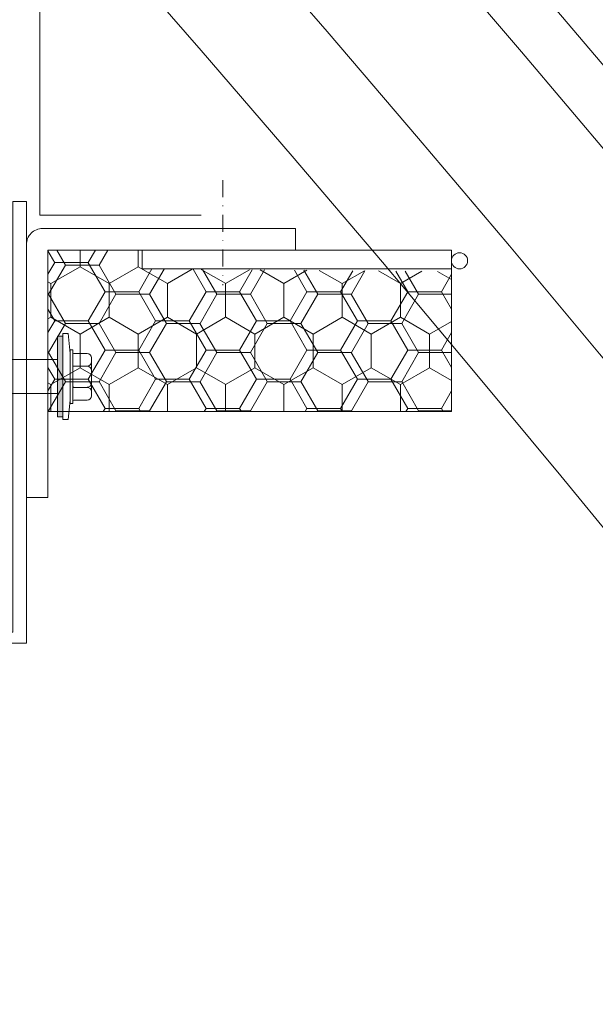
# Model space of a CAD drawing. Header units: millimetres. Extents: x -916886 to 3713765, y -2985421 to 1675785.
# Tile 95 of 656: x -42414 to -42307, y 93723 to 93906. Entities that reach past the tile are written whole.
import ezdxf

# ---------------------------------------------------------------- set-up
doc = ezdxf.new("R2010")
doc.units = ezdxf.units.MM
doc.linetypes.add('DASHDOT', pattern=[25.4, 12.7, -6.35, 0, -6.35])
for name, color, linetype, lineweight in [('A99_N_kce-pohl', 1, 'Continuous', 9), ('A99_N_kce-rez-sil', 6, 'Continuous', 18), ('A99_N_kce-rez-ten', 1, 'Continuous', 9), ('A99_N_kce-rez-ten @ 200 VP1', 1, 'Continuous', 9), ('A99_N_kce-rez-ten @ 200 VP10', 1, 'Continuous', 9), ('A99_N_kce-rez-ten @ 200 VP11', 1, 'Continuous', 9), ('A99_N_kce-rez-ten @ 200 VP12', 1, 'Continuous', 9), ('A99_N_kce-rez-ten @ 200 VP13', 1, 'Continuous', 9), ('A99_N_kce-rez-ten @ 200 VP14', 1, 'Continuous', 9), ('A99_N_kce-rez-ten @ 200 VP15', 1, 'Continuous', 9), ('A99_N_kce-rez-ten @ 200 VP16', 1, 'Continuous', 9), ('A99_N_kce-rez-ten @ 200 VP17', 1, 'Continuous', 9), ('A99_N_kce-rez-ten @ 200 VP18', 1, 'Continuous', 9), ('A99_N_kce-rez-ten @ 200 VP19', 1, 'Continuous', 9), ('A99_N_kce-rez-ten @ 200 VP2', 1, 'Continuous', 9), ('A99_N_kce-rez-ten @ 200 VP20', 1, 'Continuous', 9), ('A99_N_kce-rez-ten @ 200 VP21', 1, 'Continuous', 9), ('A99_N_kce-rez-ten @ 200 VP22', 1, 'Continuous', 9), ('A99_N_kce-rez-ten @ 200 VP23', 1, 'Continuous', 9), ('A99_N_kce-rez-ten @ 200 VP24', 1, 'Continuous', 9), ('A99_N_kce-rez-ten @ 200 VP25', 1, 'Continuous', 9), ('A99_N_kce-rez-ten @ 200 VP26', 1, 'Continuous', 9), ('A99_N_kce-rez-ten @ 200 VP27', 1, 'Continuous', 9), ('A99_N_kce-rez-ten @ 200 VP28', 1, 'Continuous', 9), ('A99_N_kce-rez-ten @ 200 VP29', 1, 'Continuous', 9), ('A99_N_kce-rez-ten @ 200 VP3', 1, 'Continuous', 9), ('A99_N_kce-rez-ten @ 200 VP30', 1, 'Continuous', 9), ('A99_N_kce-rez-ten @ 200 VP32', 1, 'Continuous', 9), ('A99_N_kce-rez-ten @ 200 VP33', 1, 'Continuous', 9), ('A99_N_kce-rez-ten @ 200 VP34', 1, 'Continuous', 9), ('A99_N_kce-rez-ten @ 200 VP35', 1, 'Continuous', 9), ('A99_N_kce-rez-ten @ 200 VP36', 1, 'Continuous', 9), ('A99_N_kce-rez-ten @ 200 VP37', 1, 'Continuous', 9), ('A99_N_kce-rez-ten @ 200 VP39', 1, 'Continuous', 9), ('A99_N_kce-rez-ten @ 200 VP4', 1, 'Continuous', 9), ('A99_N_kce-rez-ten @ 200 VP40', 1, 'Continuous', 9), ('A99_N_kce-rez-ten @ 200 VP41', 1, 'Continuous', 9), ('A99_N_kce-rez-ten @ 200 VP42', 1, 'Continuous', 9), ('A99_N_kce-rez-ten @ 200 VP43', 1, 'Continuous', 9), ('A99_N_kce-rez-ten @ 200 VP46', 1, 'Continuous', 9), ('A99_N_kce-rez-ten @ 200 VP47', 1, 'Continuous', 9), ('A99_N_kce-rez-ten @ 200 VP48', 1, 'Continuous', 9), ('A99_N_kce-rez-ten @ 200 VP49', 1, 'Continuous', 9), ('A99_N_kce-rez-ten @ 200 VP50', 1, 'Continuous', 9), ('A99_N_kce-rez-ten @ 200 VP51', 1, 'Continuous', 9), ('A99_N_kce-rez-ten @ 200 VP6', 1, 'Continuous', 9), ('A99_N_kce-rez-ten @ 200 VP7', 1, 'Continuous', 9), ('A99_N_kce-rez-ten @ 200 VP8', 1, 'Continuous', 9), ('A99_N_kce-rez-ten @ 200 VPModel', 1, 'Continuous', 9)]:
    doc.layers.add(name, color=color, linetype=linetype, lineweight=lineweight)
pattern_1 = [(270, (162255.5, 1144363.5), (5.41265875, -9.375), [6.25, -12.5]), (30, (162255.5, 1144363.5), (5.412658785, 9.37499998), [6.25, -12.5]), (330, (162255.5, 1144363.5), (10.825317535, -2e-08), [-12.5, 6.25])]
pattern_2 = [(180, (1144363.5, -162255.5), (-9.375, -5.41265875), [6.25, -12.5]), (300, (1144363.5, -162255.5), (9.37499998, -5.412658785), [6.25, -12.5]), (240, (1144363.5, -162255.5), (-2e-08, -10.825317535), [-12.5, 6.25])]
pattern_3 = [(1e-14, (-1144363.5, 162255.5), (9.375, 5.41265875), [6.25, -12.5]), (120, (-1144363.5, 162255.5), (-9.37499998, 5.412658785), [6.25, -12.5]), (60, (-1144363.5, 162255.5), (2e-08, 10.825317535), [-12.5, 6.25])]

# ---------------------------------------------------------------- blocks, each defined once
blk = doc.blocks.new('*U5662')
at = {"layer": 'A99_N_kce-rez-ten @ 200 VP1', "linetype": 'Continuous', "lineweight": 0}
h = blk.add_hatch(dxfattribs=at)
h.set_pattern_fill('HONEY', color=1, scale=0.25, angle=180, style=2)
h.set_pattern_definition(pattern_1)
h.paths.add_polyline_path([(-42408.5, 93863.5), (-42408.5, 93833.5), (-42333.5, 93833.5), (-42333.5, 93859.5), (-42391, 93860), (-42391, 93863.5)])
at = {"layer": 'A99_N_kce-rez-ten @ 200 VP10', "linetype": 'Continuous', "lineweight": 0}
h = blk.add_hatch(dxfattribs=at)
h.set_pattern_fill('HONEY', color=1, scale=0.25, angle=180, style=2)
h.set_pattern_definition(pattern_1)
h.paths.add_polyline_path([(-42408.5, 93863.5), (-42408.5, 93833.5), (-42333.5, 93833.5), (-42333.5, 93859.5), (-42391, 93860), (-42391, 93863.5)])
at = {"layer": 'A99_N_kce-rez-ten @ 200 VP11', "linetype": 'Continuous', "lineweight": 0}
h = blk.add_hatch(dxfattribs=at)
h.set_pattern_fill('HONEY', color=1, scale=0.25, angle=180, style=2)
h.set_pattern_definition(pattern_1)
h.paths.add_polyline_path([(-42408.5, 93863.5), (-42408.5, 93833.5), (-42333.5, 93833.5), (-42333.5, 93859.5), (-42391, 93860), (-42391, 93863.5)])
at = {"layer": 'A99_N_kce-rez-ten @ 200 VP12', "linetype": 'Continuous', "lineweight": 0}
h = blk.add_hatch(dxfattribs=at)
h.set_pattern_fill('HONEY', color=1, scale=0.25, angle=180, style=2)
h.set_pattern_definition(pattern_1)
h.paths.add_polyline_path([(-42408.5, 93863.5), (-42408.5, 93833.5), (-42333.5, 93833.5), (-42333.5, 93859.5), (-42391, 93860), (-42391, 93863.5)])
at = {"layer": 'A99_N_kce-rez-ten @ 200 VP13', "linetype": 'Continuous', "lineweight": 0}
h = blk.add_hatch(dxfattribs=at)
h.set_pattern_fill('HONEY', color=1, scale=0.25, angle=180, style=2)
h.set_pattern_definition(pattern_2)
h.paths.add_polyline_path([(-42408.5, 93863.5), (-42408.5, 93833.5), (-42333.5, 93833.5), (-42333.5, 93859.5), (-42391, 93860), (-42391, 93863.5)])
at = {"layer": 'A99_N_kce-rez-ten @ 200 VP14', "linetype": 'Continuous', "lineweight": 0}
h = blk.add_hatch(dxfattribs=at)
h.set_pattern_fill('HONEY', color=1, scale=0.25, angle=180, style=2)
h.set_pattern_definition(pattern_1)
h.paths.add_polyline_path([(-42408.5, 93863.5), (-42408.5, 93833.5), (-42333.5, 93833.5), (-42333.5, 93859.5), (-42391, 93860), (-42391, 93863.5)])
at = {"layer": 'A99_N_kce-rez-ten @ 200 VP15', "linetype": 'Continuous', "lineweight": 0}
h = blk.add_hatch(dxfattribs=at)
h.set_pattern_fill('HONEY', color=1, scale=0.25, angle=180, style=2)
h.set_pattern_definition(pattern_1)
h.paths.add_polyline_path([(-42408.5, 93863.5), (-42408.5, 93833.5), (-42333.5, 93833.5), (-42333.5, 93859.5), (-42391, 93860), (-42391, 93863.5)])
at = {"layer": 'A99_N_kce-rez-ten @ 200 VP16', "linetype": 'Continuous', "lineweight": 0}
h = blk.add_hatch(dxfattribs=at)
h.set_pattern_fill('HONEY', color=1, scale=0.25, angle=180, style=2)
h.set_pattern_definition(pattern_2)
h.paths.add_polyline_path([(-42408.5, 93863.5), (-42408.5, 93833.5), (-42333.5, 93833.5), (-42333.5, 93859.5), (-42391, 93860), (-42391, 93863.5)])
at = {"layer": 'A99_N_kce-rez-ten @ 200 VP17', "linetype": 'Continuous', "lineweight": 0}
h = blk.add_hatch(dxfattribs=at)
h.set_pattern_fill('HONEY', color=1, scale=0.25, angle=180, style=2)
h.set_pattern_definition(pattern_1)
h.paths.add_polyline_path([(-42408.5, 93863.5), (-42408.5, 93833.5), (-42333.5, 93833.5), (-42333.5, 93859.5), (-42391, 93860), (-42391, 93863.5)])
at = {"layer": 'A99_N_kce-rez-ten @ 200 VP18', "linetype": 'Continuous', "lineweight": 0}
h = blk.add_hatch(dxfattribs=at)
h.set_pattern_fill('HONEY', color=1, scale=0.25, angle=180, style=2)
h.set_pattern_definition(pattern_3)
h.paths.add_polyline_path([(-42408.5, 93863.5), (-42408.5, 93833.5), (-42333.5, 93833.5), (-42333.5, 93859.5), (-42391, 93860), (-42391, 93863.5)])
at = {"layer": 'A99_N_kce-rez-ten @ 200 VP19', "linetype": 'Continuous', "lineweight": 0}
h = blk.add_hatch(dxfattribs=at)
h.set_pattern_fill('HONEY', color=1, scale=0.25, angle=180, style=2)
h.set_pattern_definition(pattern_2)
h.paths.add_polyline_path([(-42408.5, 93863.5), (-42408.5, 93833.5), (-42333.5, 93833.5), (-42333.5, 93859.5), (-42391, 93860), (-42391, 93863.5)])
at = {"layer": 'A99_N_kce-rez-ten @ 200 VP2', "linetype": 'Continuous', "lineweight": 0}
h = blk.add_hatch(dxfattribs=at)
h.set_pattern_fill('HONEY', color=1, scale=0.25, angle=180, style=2)
h.set_pattern_definition(pattern_1)
h.paths.add_polyline_path([(-42408.5, 93863.5), (-42408.5, 93833.5), (-42333.5, 93833.5), (-42333.5, 93859.5), (-42391, 93860), (-42391, 93863.5)])
at = {"layer": 'A99_N_kce-rez-ten @ 200 VP20', "linetype": 'Continuous', "lineweight": 0}
h = blk.add_hatch(dxfattribs=at)
h.set_pattern_fill('HONEY', color=1, scale=0.25, angle=180, style=2)
h.set_pattern_definition(pattern_1)
h.paths.add_polyline_path([(-42408.5, 93863.5), (-42408.5, 93833.5), (-42333.5, 93833.5), (-42333.5, 93859.5), (-42391, 93860), (-42391, 93863.5)])
at = {"layer": 'A99_N_kce-rez-ten @ 200 VP21', "linetype": 'Continuous', "lineweight": 0}
h = blk.add_hatch(dxfattribs=at)
h.set_pattern_fill('HONEY', color=1, scale=0.25, angle=180, style=2)
h.set_pattern_definition(pattern_1)
h.paths.add_polyline_path([(-42408.5, 93863.5), (-42408.5, 93833.5), (-42333.5, 93833.5), (-42333.5, 93859.5), (-42391, 93860), (-42391, 93863.5)])
at = {"layer": 'A99_N_kce-rez-ten @ 200 VP22', "linetype": 'Continuous', "lineweight": 0}
h = blk.add_hatch(dxfattribs=at)
h.set_pattern_fill('HONEY', color=1, scale=0.25, angle=180, style=2)
h.set_pattern_definition(pattern_3)
h.paths.add_polyline_path([(-42408.5, 93863.5), (-42408.5, 93833.5), (-42333.5, 93833.5), (-42333.5, 93859.5), (-42391, 93860), (-42391, 93863.5)])
at = {"layer": 'A99_N_kce-rez-ten @ 200 VP23', "linetype": 'Continuous', "lineweight": 0}
h = blk.add_hatch(dxfattribs=at)
h.set_pattern_fill('HONEY', color=1, scale=0.25, angle=180, style=2)
h.set_pattern_definition(pattern_2)
h.paths.add_polyline_path([(-42408.5, 93863.5), (-42408.5, 93833.5), (-42333.5, 93833.5), (-42333.5, 93859.5), (-42391, 93860), (-42391, 93863.5)])
at = {"layer": 'A99_N_kce-rez-ten @ 200 VP24', "linetype": 'Continuous', "lineweight": 0}
h = blk.add_hatch(dxfattribs=at)
h.set_pattern_fill('HONEY', color=1, scale=0.25, angle=180, style=2)
h.set_pattern_definition(pattern_1)
h.paths.add_polyline_path([(-42408.5, 93863.5), (-42408.5, 93833.5), (-42333.5, 93833.5), (-42333.5, 93859.5), (-42391, 93860), (-42391, 93863.5)])
at = {"layer": 'A99_N_kce-rez-ten @ 200 VP25', "linetype": 'Continuous', "lineweight": 0}
h = blk.add_hatch(dxfattribs=at)
h.set_pattern_fill('HONEY', color=1, scale=0.25, angle=180, style=2)
h.set_pattern_definition(pattern_1)
h.paths.add_polyline_path([(-42408.5, 93863.5), (-42408.5, 93833.5), (-42333.5, 93833.5), (-42333.5, 93859.5), (-42391, 93860), (-42391, 93863.5)])
at = {"layer": 'A99_N_kce-rez-ten @ 200 VP26', "linetype": 'Continuous', "lineweight": 0}
h = blk.add_hatch(dxfattribs=at)
h.set_pattern_fill('HONEY', color=1, scale=0.25, angle=180, style=2)
h.set_pattern_definition(pattern_1)
h.paths.add_polyline_path([(-42408.5, 93863.5), (-42408.5, 93833.5), (-42333.5, 93833.5), (-42333.5, 93859.5), (-42391, 93860), (-42391, 93863.5)])
at = {"layer": 'A99_N_kce-rez-ten @ 200 VP27', "linetype": 'Continuous', "lineweight": 0}
h = blk.add_hatch(dxfattribs=at)
h.set_pattern_fill('HONEY', color=1, scale=0.25, angle=180, style=2)
h.set_pattern_definition(pattern_3)
h.paths.add_polyline_path([(-42408.5, 93863.5), (-42408.5, 93833.5), (-42333.5, 93833.5), (-42333.5, 93859.5), (-42391, 93860), (-42391, 93863.5)])
at = {"layer": 'A99_N_kce-rez-ten @ 200 VP28', "linetype": 'Continuous', "lineweight": 0}
h = blk.add_hatch(dxfattribs=at)
h.set_pattern_fill('HONEY', color=1, scale=0.25, angle=180, style=2)
h.set_pattern_definition(pattern_1)
h.paths.add_polyline_path([(-42408.5, 93863.5), (-42408.5, 93833.5), (-42333.5, 93833.5), (-42333.5, 93859.5), (-42391, 93860), (-42391, 93863.5)])
at = {"layer": 'A99_N_kce-rez-ten @ 200 VP29', "linetype": 'Continuous', "lineweight": 0}
h = blk.add_hatch(dxfattribs=at)
h.set_pattern_fill('HONEY', color=1, scale=0.25, angle=180, style=2)
h.set_pattern_definition(pattern_1)
h.paths.add_polyline_path([(-42408.5, 93863.5), (-42408.5, 93833.5), (-42333.5, 93833.5), (-42333.5, 93859.5), (-42391, 93860), (-42391, 93863.5)])
at = {"layer": 'A99_N_kce-rez-ten @ 200 VP3', "linetype": 'Continuous', "lineweight": 0}
h = blk.add_hatch(dxfattribs=at)
h.set_pattern_fill('HONEY', color=1, scale=0.25, angle=180, style=2)
h.set_pattern_definition(pattern_1)
h.paths.add_polyline_path([(-42408.5, 93863.5), (-42408.5, 93833.5), (-42333.5, 93833.5), (-42333.5, 93859.5), (-42391, 93860), (-42391, 93863.5)])
at = {"layer": 'A99_N_kce-rez-ten @ 200 VP30', "linetype": 'Continuous', "lineweight": 0}
h = blk.add_hatch(dxfattribs=at)
h.set_pattern_fill('HONEY', color=1, scale=0.25, angle=180, style=2)
h.set_pattern_definition(pattern_1)
h.paths.add_polyline_path([(-42408.5, 93863.5), (-42408.5, 93833.5), (-42333.5, 93833.5), (-42333.5, 93859.5), (-42391, 93860), (-42391, 93863.5)])
at = {"layer": 'A99_N_kce-rez-ten @ 200 VP32', "linetype": 'Continuous', "lineweight": 0}
h = blk.add_hatch(dxfattribs=at)
h.set_pattern_fill('HONEY', color=1, scale=0.25, angle=180, style=2)
h.set_pattern_definition(pattern_1)
h.paths.add_polyline_path([(-42408.5, 93863.5), (-42408.5, 93833.5), (-42333.5, 93833.5), (-42333.5, 93859.5), (-42391, 93860), (-42391, 93863.5)])
at = {"layer": 'A99_N_kce-rez-ten @ 200 VP33', "linetype": 'Continuous', "lineweight": 0}
h = blk.add_hatch(dxfattribs=at)
h.set_pattern_fill('HONEY', color=1, scale=0.25, angle=180, style=2)
h.set_pattern_definition(pattern_1)
h.paths.add_polyline_path([(-42408.5, 93863.5), (-42408.5, 93833.5), (-42333.5, 93833.5), (-42333.5, 93859.5), (-42391, 93860), (-42391, 93863.5)])
at = {"layer": 'A99_N_kce-rez-ten @ 200 VP34', "linetype": 'Continuous', "lineweight": 0}
h = blk.add_hatch(dxfattribs=at)
h.set_pattern_fill('HONEY', color=1, scale=0.25, angle=180, style=2)
h.set_pattern_definition(pattern_1)
h.paths.add_polyline_path([(-42408.5, 93863.5), (-42408.5, 93833.5), (-42333.5, 93833.5), (-42333.5, 93859.5), (-42391, 93860), (-42391, 93863.5)])
at = {"layer": 'A99_N_kce-rez-ten @ 200 VP35', "linetype": 'Continuous', "lineweight": 0}
h = blk.add_hatch(dxfattribs=at)
h.set_pattern_fill('HONEY', color=1, scale=0.25, angle=180, style=2)
h.set_pattern_definition(pattern_1)
h.paths.add_polyline_path([(-42408.5, 93863.5), (-42408.5, 93833.5), (-42333.5, 93833.5), (-42333.5, 93859.5), (-42391, 93860), (-42391, 93863.5)])
at = {"layer": 'A99_N_kce-rez-ten @ 200 VP36', "linetype": 'Continuous', "lineweight": 0}
h = blk.add_hatch(dxfattribs=at)
h.set_pattern_fill('HONEY', color=1, scale=0.25, angle=180, style=2)
h.set_pattern_definition(pattern_1)
h.paths.add_polyline_path([(-42408.5, 93863.5), (-42408.5, 93833.5), (-42333.5, 93833.5), (-42333.5, 93859.5), (-42391, 93860), (-42391, 93863.5)])
at = {"layer": 'A99_N_kce-rez-ten @ 200 VP37', "linetype": 'Continuous', "lineweight": 0}
h = blk.add_hatch(dxfattribs=at)
h.set_pattern_fill('HONEY', color=1, scale=0.25, angle=180, style=2)
h.set_pattern_definition(pattern_1)
h.paths.add_polyline_path([(-42408.5, 93863.5), (-42408.5, 93833.5), (-42333.5, 93833.5), (-42333.5, 93859.5), (-42391, 93860), (-42391, 93863.5)])
at = {"layer": 'A99_N_kce-rez-ten @ 200 VP39', "linetype": 'Continuous', "lineweight": 0}
h = blk.add_hatch(dxfattribs=at)
h.set_pattern_fill('HONEY', color=1, scale=0.25, angle=180, style=2)
h.set_pattern_definition(pattern_1)
h.paths.add_polyline_path([(-42408.5, 93863.5), (-42408.5, 93833.5), (-42333.5, 93833.5), (-42333.5, 93859.5), (-42391, 93860), (-42391, 93863.5)])
at = {"layer": 'A99_N_kce-rez-ten @ 200 VP4', "linetype": 'Continuous', "lineweight": 0}
h = blk.add_hatch(dxfattribs=at)
h.set_pattern_fill('HONEY', color=1, scale=0.25, angle=180, style=2)
h.set_pattern_definition(pattern_1)
h.paths.add_polyline_path([(-42408.5, 93863.5), (-42408.5, 93833.5), (-42333.5, 93833.5), (-42333.5, 93859.5), (-42391, 93860), (-42391, 93863.5)])
at = {"layer": 'A99_N_kce-rez-ten @ 200 VP40', "linetype": 'Continuous', "lineweight": 0}
h = blk.add_hatch(dxfattribs=at)
h.set_pattern_fill('HONEY', color=1, scale=0.25, angle=180, style=2)
h.set_pattern_definition(pattern_1)
h.paths.add_polyline_path([(-42408.5, 93863.5), (-42408.5, 93833.5), (-42333.5, 93833.5), (-42333.5, 93859.5), (-42391, 93860), (-42391, 93863.5)])
at = {"layer": 'A99_N_kce-rez-ten @ 200 VP41', "linetype": 'Continuous', "lineweight": 0}
h = blk.add_hatch(dxfattribs=at)
h.set_pattern_fill('HONEY', color=1, scale=0.25, angle=180, style=2)
h.set_pattern_definition(pattern_1)
h.paths.add_polyline_path([(-42408.5, 93863.5), (-42408.5, 93833.5), (-42333.5, 93833.5), (-42333.5, 93859.5), (-42391, 93860), (-42391, 93863.5)])
at = {"layer": 'A99_N_kce-rez-ten @ 200 VP42', "linetype": 'Continuous', "lineweight": 0}
h = blk.add_hatch(dxfattribs=at)
h.set_pattern_fill('HONEY', color=1, scale=0.25, angle=180, style=2)
h.set_pattern_definition(pattern_1)
h.paths.add_polyline_path([(-42408.5, 93863.5), (-42408.5, 93833.5), (-42333.5, 93833.5), (-42333.5, 93859.5), (-42391, 93860), (-42391, 93863.5)])
at = {"layer": 'A99_N_kce-rez-ten @ 200 VP43', "linetype": 'Continuous', "lineweight": 0}
h = blk.add_hatch(dxfattribs=at)
h.set_pattern_fill('HONEY', color=1, scale=0.25, angle=180, style=2)
h.set_pattern_definition([(180, (1144363.5, -162255.5), (-9.375, -5.41265875), [6.25, -12.5]), (300, (1144363.5, -162255.5), (9.37499998, -5.412658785), [6.25, -12.5]), (240, (1144363.5, -162255.5), (-2e-08, -10.825317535), [-12.5, 6.25])])
h.paths.add_polyline_path([(-42408.5, 93863.5), (-42408.5, 93833.5), (-42333.5, 93833.5), (-42333.5, 93859.5), (-42391, 93860), (-42391, 93863.5)])
at = {"layer": 'A99_N_kce-rez-ten @ 200 VP46', "linetype": 'Continuous', "lineweight": 0}
h = blk.add_hatch(dxfattribs=at)
h.set_pattern_fill('HONEY', color=1, scale=0.25, angle=180, style=2)
h.set_pattern_definition(pattern_1)
h.paths.add_polyline_path([(-42408.5, 93863.5), (-42408.5, 93833.5), (-42333.5, 93833.5), (-42333.5, 93859.5), (-42391, 93860), (-42391, 93863.5)])
at = {"layer": 'A99_N_kce-rez-ten @ 200 VP47', "linetype": 'Continuous', "lineweight": 0}
h = blk.add_hatch(dxfattribs=at)
h.set_pattern_fill('HONEY', color=1, scale=0.25, angle=180, style=2)
h.set_pattern_definition(pattern_1)
h.paths.add_polyline_path([(-42408.5, 93863.5), (-42408.5, 93833.5), (-42333.5, 93833.5), (-42333.5, 93859.5), (-42391, 93860), (-42391, 93863.5)])
at = {"layer": 'A99_N_kce-rez-ten @ 200 VP48', "linetype": 'Continuous', "lineweight": 0}
h = blk.add_hatch(dxfattribs=at)
h.set_pattern_fill('HONEY', color=1, scale=0.25, angle=180, style=2)
h.set_pattern_definition(pattern_3)
h.paths.add_polyline_path([(-42408.5, 93863.5), (-42408.5, 93833.5), (-42333.5, 93833.5), (-42333.5, 93859.5), (-42391, 93860), (-42391, 93863.5)])
at = {"layer": 'A99_N_kce-rez-ten @ 200 VP49', "linetype": 'Continuous', "lineweight": 0}
h = blk.add_hatch(dxfattribs=at)
h.set_pattern_fill('HONEY', color=1, scale=0.25, angle=180, style=2)
h.set_pattern_definition(pattern_1)
h.paths.add_polyline_path([(-42408.5, 93863.5), (-42408.5, 93833.5), (-42333.5, 93833.5), (-42333.5, 93859.5), (-42391, 93860), (-42391, 93863.5)])
at = {"layer": 'A99_N_kce-rez-ten @ 200 VP50', "linetype": 'Continuous', "lineweight": 0}
h = blk.add_hatch(dxfattribs=at)
h.set_pattern_fill('HONEY', color=1, scale=0.25, angle=180, style=2)
h.set_pattern_definition(pattern_1)
h.paths.add_polyline_path([(-42408.5, 93863.5), (-42408.5, 93833.5), (-42333.5, 93833.5), (-42333.5, 93859.5), (-42391, 93860), (-42391, 93863.5)])
at = {"layer": 'A99_N_kce-rez-ten @ 200 VP51', "linetype": 'Continuous', "lineweight": 0}
h = blk.add_hatch(dxfattribs=at)
h.set_pattern_fill('HONEY', color=1, scale=0.25, angle=180, style=2)
h.set_pattern_definition(pattern_1)
h.paths.add_polyline_path([(-42408.5, 93863.5), (-42408.5, 93833.5), (-42333.5, 93833.5), (-42333.5, 93859.5), (-42391, 93860), (-42391, 93863.5)])
at = {"layer": 'A99_N_kce-rez-ten @ 200 VP6', "linetype": 'Continuous', "lineweight": 0}
h = blk.add_hatch(dxfattribs=at)
h.set_pattern_fill('HONEY', color=1, scale=0.25, angle=180, style=2)
h.set_pattern_definition(pattern_1)
h.paths.add_polyline_path([(-42408.5, 93863.5), (-42408.5, 93833.5), (-42333.5, 93833.5), (-42333.5, 93859.5), (-42391, 93860), (-42391, 93863.5)])
at = {"layer": 'A99_N_kce-rez-ten @ 200 VP7', "linetype": 'Continuous', "lineweight": 0}
h = blk.add_hatch(dxfattribs=at)
h.set_pattern_fill('HONEY', color=1, scale=0.25, angle=180, style=2)
h.set_pattern_definition(pattern_1)
h.paths.add_polyline_path([(-42408.5, 93863.5), (-42408.5, 93833.5), (-42333.5, 93833.5), (-42333.5, 93859.5), (-42391, 93860), (-42391, 93863.5)])
at = {"layer": 'A99_N_kce-rez-ten @ 200 VP8', "linetype": 'Continuous', "lineweight": 0}
h = blk.add_hatch(dxfattribs=at)
h.set_pattern_fill('HONEY', color=1, scale=0.25, angle=180, style=2)
h.set_pattern_definition(pattern_1)
h.paths.add_polyline_path([(-42408.5, 93863.5), (-42408.5, 93833.5), (-42333.5, 93833.5), (-42333.5, 93859.5), (-42391, 93860), (-42391, 93863.5)])
at = {"layer": 'A99_N_kce-rez-ten @ 200 VPModel', "linetype": 'Continuous', "lineweight": 0}
h = blk.add_hatch(dxfattribs=at)
h.set_pattern_fill('HONEY', color=1, scale=0.25, angle=180, style=2)
h.set_pattern_definition([(270, (162255.5, 1144363.5), (5.41265875, -9.375), [6.25, -12.5]), (30, (162255.5, 1144363.5), (5.412658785, 9.37499998), [6.25, -12.5]), (330, (162255.5, 1144363.5), (10.825317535, -2e-08), [-12.5, 6.25])])
h.paths.add_polyline_path([(-42408.5, 93863.5), (-42408.5, 93833.5), (-42333.5, 93833.5), (-42333.5, 93859.5), (-42391, 93860), (-42391, 93863.5)])

msp = doc.modelspace()

# ---------------------------------------------------------------- hatches: boundary and pattern name
at = {"layer": 'A99_N_kce-rez-ten', "lineweight": 0}
msp.add_hatch(color=1, dxfattribs=at).paths.add_polyline_path([(-42405.72, 93832.5), (-42405.72, 93847.5), (-42406.72, 93847.5), (-42406.72, 93832.5)])

# ---------------------------------------------------------------- linework, layer by layer
at = {"layer": 'A99_N_kce-pohl', "lineweight": 5}
msp.add_lwpolyline([(-42485, 93960), (-42515, 93960), (-42515, 93970), (-42470, 93975), (-42410, 93915), (-42410, 93870), (-42380, 93870)], dxfattribs=at)
at = {"layer": 'A99_N_kce-pohl', "linetype": 'Continuous', "lineweight": 5}
for radius, start, end in [(4410, 317.90791, 42.09209), (4355, 317.90451, 41.56924)]:
    msp.add_arc((-45672.5, 91050), radius, start, end, dxfattribs=at)
at = {"layer": 'A99_N_kce-rez-sil', "color": 1, "linetype": 'Continuous', "lineweight": 5}
for radius, start, end in [(4400, 317.90791, 42.09209), (4375, 317.90603, 42.09397)]:
    msp.add_arc((-45672.5, 91050), radius, start, end, dxfattribs=at)
at = {"layer": 'A99_N_kce-rez-ten', "color": 1, "lineweight": 0}
for p, q in [((-42405.72, 93847.5), (-42406.72, 93847.5)), ((-42406.72, 93847.5), (-42406.72, 93832.5)), ((-42406.72, 93847.5), (-42405.72, 93847.5)), ((-42405.72, 93848), (-42404.72, 93848)), ((-42405.72, 93848), (-42405.72, 93832)), ((-42405.72, 93848), (-42404.72, 93848)), ((-42405.72, 93832.5), (-42405.72, 93847.5)), ((-42404.72, 93848), (-42404.36, 93844.29)), ((-42404.36, 93844.96), (-42403.86, 93844.96)), ((-42404.35, 93834.96), (-42404.36, 93844.96)), ((-42404.35, 93835.63), (-42404.36, 93844.29)), ((-42403.85, 93834.96), (-42403.86, 93844.96)), ((-42403.56, 93844.29), (-42401.21, 93844.29)), ((-42400.42, 93836.41), (-42400.42, 93843.5)), ((-42445, 93843.15), (-42406.72, 93843.15)), ((-42403.56, 93841.93), (-42401.21, 93841.93)), ((-42403.56, 93837.99), (-42401.21, 93837.99)), ((-42403.49, 93837.99), (-42401.21, 93837.99)), ((-42445, 93836.85), (-42406.72, 93836.85)), ((-42404.35, 93835.63), (-42404.72, 93832)), ((-42404.35, 93834.96), (-42403.85, 93834.96)), ((-42403.56, 93835.63), (-42401.21, 93835.63)), ((-42406.72, 93832.5), (-42405.72, 93832.5)), ((-42405.72, 93832), (-42404.72, 93832)), ((-42405.72, 93832), (-42404.72, 93832))]:
    msp.add_line(p, q, dxfattribs=at)
at = {"layer": 'A99_N_kce-rez-ten', "color": 1, "linetype": 'DASHDOT', "lineweight": 0, "ltscale": 0.25}
msp.add_lwpolyline([(-42376, 93876.5), (-42376, 93857)], dxfattribs=at)
at = {"layer": 'A99_N_kce-rez-ten', "color": 1, "linetype": 'Continuous', "lineweight": 0}
for points in [[(-42412.5, 93867.5), (-42412.5, 93872.5), (-42415, 93872.5), (-42415, 93792.5), (-42425, 93792.5), (-42425, 93790.5), (-42412.5, 93790.5), (-42412.5, 93867.5)], [(-42408.5, 93863.5), (-42408.5, 93833.5), (-42333.5, 93833.5), (-42333.5, 93863.5)], [(-42391, 93863.5), (-42391, 93860), (-42333.5, 93860), (-42333.5, 93863.5)]]:
    msp.add_lwpolyline(points, close=True, dxfattribs=at)
msp.add_lwpolyline([(-42412.5, 93818.99), (-42412.5, 93864.5, -0.414214), (-42409.5, 93867.5), (-42362.5, 93867.5)], format="xyb", dxfattribs=at)
msp.add_lwpolyline([(-42362.5, 93867.5), (-42362.5, 93863.5), (-42408.5, 93863.5), (-42408.5, 93817.5), (-42412.5, 93817.5)], dxfattribs=at)
msp.add_circle((-42332, 93861.5), 1.5, dxfattribs=at)
at = {"layer": 'A99_N_kce-rez-ten', "color": 1, "lineweight": 0}
for centre, start, end in [((-42401.21, 93843.5), 0.0033, 90.0033), ((-42401.21, 93842.71), 270.0033, 0.0033), ((-42401.21, 93841.14), 0.0033, 90.0033), ((-42401.21, 93838.78), 270.0033, 0.0033), ((-42401.21, 93837.2), 0.0033, 90.0033), ((-42401.21, 93836.41), 270.0033, 0.0033)]:
    msp.add_arc(centre, 0.787, start, end, dxfattribs=at)
at = {"layer": 'A99_N_kce-rez-ten', "color": 1, "lineweight": 0, "extrusion": (0, 0, -1)}
for centre, start_param, end_param in [((-42403.56, 93845.08), 0.936145, 1.313741), ((-42403.56, 93842.72), 0.936145, 1.313741), ((-42403.56, 93841.13), 3.700141, 4.077737), ((-42403.56, 93838.78), 0.936145, 1.313741), ((-42403.56, 93837.2), 3.700141, 4.077737), ((-42403.56, 93834.84), 3.700141, 4.077737)]:
    msp.add_ellipse(centre, major_axis=(0.638, -0.47), ratio=1, start_param=start_param, end_param=end_param, dxfattribs=at)

# ---------------------------------------------------------------- block references
at = {"layer": 'A99_N_kce-rez-ten', "color": 4, "linetype": 'Continuous', "lineweight": 0}
msp.add_blockref('*U5662', (0, 0), dxfattribs=at)

doc.saveas('drawing.dxf')
